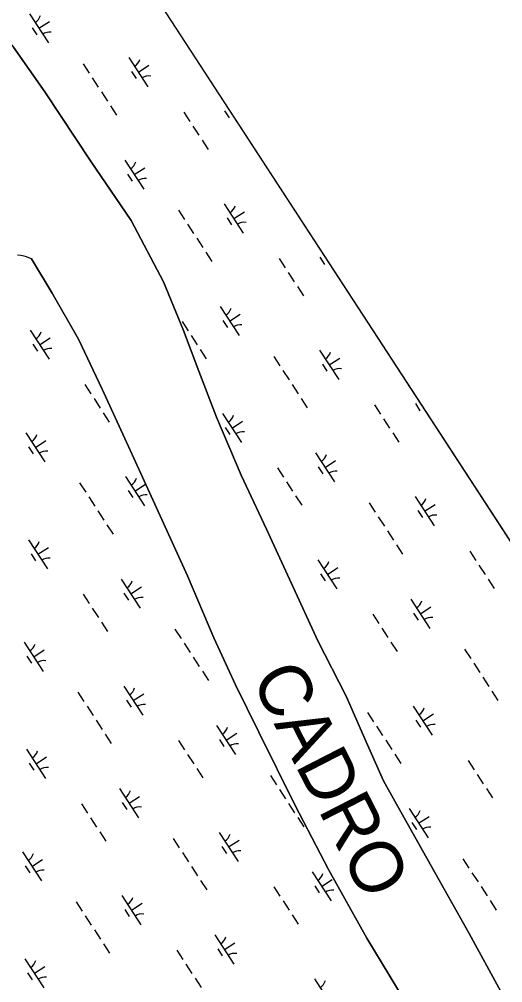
# Model space of a CAD drawing. Extents: x 3953924 to 3974542, y 193747 to 216192.
# Drawn here: x 3965527 to 3966221, y 210753 to 212138 of the extents above; entities that cross this region are included whole.
import ezdxf

# ---------------------------------------------------------------- set-up
doc = ezdxf.new("R2010")
doc.units = 0
for name, color, linetype in [('V-GRID-FRAM', 7, 'Continuous'), ('V-RIVR-IDEN', 7, 'Continuous'), ('V-TOPO-SHOR', 7, 'Continuous'), ('V-WETL-SWMP', 7, 'Continuous')]:
    doc.layers.add(name, color=color, linetype=linetype)

msp = doc.modelspace()

# ---------------------------------------------------------------- linework, layer by layer
at = {"layer": 'V-GRID-FRAM'}
msp.add_lwpolyline([(3964669.3, 213787.9), (3972946, 201072.9), (3966057, 196668.5), (3957950.8, 209463.9), (3964669.3, 213787.9)], dxfattribs=at)
at = {"layer": 'V-TOPO-SHOR'}
for points in [[(3965395.7, 212243.8), (3965452, 212177.3), (3965518.6, 212097.7), (3965563.4, 212033.7), (3965629.1, 211934.4), (3965687.4, 211848.7), (3965733.8, 211760.5), (3965762.7, 211690.7), (3965784.6, 211632), (3965810.1, 211566.2), (3965845.6, 211482.5), (3965881.7, 211405), (3965917.5, 211327.2), (3965955.7, 211244.7), (3965996.2, 211165), (3966025, 211099.6), (3966049.7, 211043.6), (3966066, 211014.3), (3966125.3, 210908.3), (3966172.7, 210824.3), (3966218.3, 210740.7)], [(3965544.4, 211793.7), (3965540.6, 211795.1), (3965537.2, 211796.5), (3965534, 211797.3), (3965529.2, 211798.2), (3965524.3, 211798.7)], [(3965544.4, 211793.7), (3965574.1, 211744.3), (3965611.7, 211678.2), (3965645.9, 211606.4), (3965683.7, 211524), (3965733.7, 211413.7), (3965768.6, 211338), (3965806.3, 211249.2), (3965837.5, 211181.3), (3965870.6, 211113.2), (3965922.8, 211007.9), (3965970.8, 210916), (3966025.8, 210817.6), (3966080.9, 210726.2)]]:
    msp.add_lwpolyline(points, dxfattribs=at)
at = {"layer": 'V-WETL-SWMP'}
for p, q in [((3965581.8, 212386), (3966926.8, 210319.9)), ((3965541.4, 212145.8), (3965568.7, 212103.9)), ((3965555.1, 212124.9), (3965570.2, 212134.7)), ((3965545.3, 212125.7), (3965551.9, 212115.6)), ((3965563.4, 212033.7), (3965518.6, 212097.7)), ((3965618.5, 212073.9), (3965627.2, 212060.5)), ((3965684.3, 212082.9), (3965711.6, 212041)), ((3965698, 212061.9), (3965713, 212071.7)), ((3965688.2, 212062.7), (3965694.8, 212052.7)), ((3965631.6, 212053.8), (3965640.3, 212040.4)), ((3965629.1, 211934.4), (3965563.4, 212033.7)), ((3965644.7, 212033.7), (3965653.4, 212020.3)), ((3965657.8, 212013.6), (3965666.5, 212000.2)), ((3965763, 212004.6), (3965771.7, 211991.2)), ((3965821.6, 212006.1), (3965828.2, 211996.1)), ((3965776.1, 211984.5), (3965784.8, 211971.1)), ((3965789.2, 211964.3), (3965797.9, 211950.9)), ((3965687.4, 211848.7), (3965629.1, 211934.4)), ((3965678.3, 211935.5), (3965705.6, 211893.6)), ((3965692, 211914.6), (3965707.1, 211924.4)), ((3965682.2, 211915.4), (3965688.8, 211905.3)), ((3965821.2, 211872.5), (3965848.5, 211830.6)), ((3965755.4, 211863.6), (3965764.1, 211850.2)), ((3965825.1, 211852.4), (3965831.7, 211842.4)), ((3965834.9, 211851.6), (3965850, 211861.4)), ((3965733.8, 211760.5), (3965687.4, 211848.7)), ((3965768.5, 211843.5), (3965777.2, 211830.1)), ((3965781.6, 211823.4), (3965790.3, 211810)), ((3965529.2, 211798.2), (3965524.3, 211798.7)), ((3965534, 211797.3), (3965529.2, 211798.2)), ((3965537.2, 211796.5), (3965534, 211797.3)), ((3965540.6, 211795.1), (3965537.2, 211796.5)), ((3965544.4, 211793.7), (3965540.6, 211795.1)), ((3965794.7, 211803.3), (3965803.4, 211789.9)), ((3965958.5, 211795.8), (3965965.1, 211785.7)), ((3965574.1, 211744.3), (3965544.4, 211793.7)), ((3965899.9, 211794.3), (3965908.6, 211780.8)), ((3965913, 211774.1), (3965921.7, 211760.7)), ((3965762.7, 211690.7), (3965733.8, 211760.5)), ((3965926.1, 211754), (3965934.8, 211740.6)), ((3965611.7, 211678.2), (3965574.1, 211744.3)), ((3965815.2, 211725.2), (3965842.5, 211683.3)), ((3965828.9, 211704.2), (3965844, 211714.1)), ((3965760.5, 211703.5), (3965769.2, 211690.1)), ((3965819.1, 211705.1), (3965825.7, 211695)), ((3965542.4, 211691.1), (3965569.7, 211649.2)), ((3965784.6, 211632), (3965762.7, 211690.7)), ((3965546.3, 211670.9), (3965552.9, 211660.9)), ((3965556.1, 211670.1), (3965571.1, 211679.9)), ((3965645.9, 211606.4), (3965611.7, 211678.2)), ((3965773.6, 211683.4), (3965782.3, 211670)), ((3965786.7, 211663.3), (3965795.4, 211649.9)), ((3965958.1, 211662.2), (3965985.4, 211620.3)), ((3965892.3, 211653.3), (3965901, 211639.9)), ((3965971.8, 211641.3), (3965986.9, 211651.1)), ((3965810.1, 211566.2), (3965784.6, 211632)), ((3965905.4, 211633.2), (3965914.1, 211619.8)), ((3965962, 211642.1), (3965968.6, 211632)), ((3965621.1, 211612.8), (3965629.8, 211599.4)), ((3965683.7, 211524), (3965645.9, 211606.4)), ((3965918.5, 211613.1), (3965927.2, 211599.7)), ((3965634.2, 211592.7), (3965642.9, 211579.2)), ((3965931.6, 211593), (3965940.3, 211579.5)), ((3966036.8, 211583.9), (3966045.5, 211570.5)), ((3966095.5, 211585.5), (3966102, 211575.4)), ((3965647.3, 211572.5), (3965656, 211559.1)), ((3965845.6, 211482.5), (3965810.1, 211566.2)), ((3965818.7, 211571.5), (3965846, 211529.6)), ((3965832.4, 211550.5), (3965847.5, 211560.4)), ((3966049.9, 211563.8), (3966058.6, 211550.4)), ((3965822.6, 211551.4), (3965829.2, 211541.3)), ((3965536.4, 211543.7), (3965563.7, 211501.8)), ((3965550.1, 211522.7), (3965565.2, 211532.6)), ((3966063, 211543.7), (3966071.7, 211530.3)), ((3965540.3, 211523.6), (3965546.9, 211513.5)), ((3965733.7, 211413.7), (3965683.7, 211524)), ((3965952.2, 211514.9), (3965979.4, 211473)), ((3965897.4, 211493.2), (3965906.1, 211479.8)), ((3965956.1, 211494.7), (3965962.6, 211484.7)), ((3965965.8, 211493.9), (3965980.9, 211503.7)), ((3965679.3, 211480.7), (3965706.6, 211438.8)), ((3965881.7, 211405), (3965845.6, 211482.5)), ((3965613.5, 211471.8), (3965622.2, 211458.4)), ((3965693, 211459.8), (3965708, 211469.6)), ((3965910.5, 211473.1), (3965919.2, 211459.7)), ((3965626.6, 211451.7), (3965635.3, 211438.3)), ((3965683.2, 211460.6), (3965689.8, 211450.6)), ((3965923.6, 211453), (3965932.3, 211439.6)), ((3966095, 211451.9), (3966122.3, 211410)), ((3966029.2, 211443), (3966037.9, 211429.6)), ((3966108.7, 211431), (3966123.8, 211440.8)), ((3965639.7, 211431.6), (3965648.4, 211418.2)), ((3966042.3, 211422.9), (3966051, 211409.5)), ((3966098.9, 211431.8), (3966105.5, 211421.7)), ((3965652.8, 211411.5), (3965661.5, 211398.1)), ((3965768.6, 211338), (3965733.7, 211413.7)), ((3965917.5, 211327.2), (3965881.7, 211405)), ((3966055.4, 211402.7), (3966064.1, 211389.3)), ((3965539.9, 211390), (3965567.2, 211348.1)), ((3966068.5, 211382.6), (3966077.2, 211369.2)), ((3965543.8, 211369.9), (3965550.4, 211359.8)), ((3965553.6, 211369), (3965568.6, 211378.9)), ((3966173.7, 211373.6), (3966182.4, 211360.2)), ((3965955.6, 211361.2), (3965982.9, 211319.3)), ((3966186.8, 211353.5), (3966195.5, 211340.1)), ((3965806.3, 211249.2), (3965768.6, 211338)), ((3965959.5, 211341), (3965966.1, 211331)), ((3965969.3, 211340.2), (3965984.4, 211350)), ((3965673.3, 211333.4), (3965700.6, 211291.5)), ((3965955.7, 211244.7), (3965917.5, 211327.2)), ((3966199.9, 211333.4), (3966208.6, 211320)), ((3965618.6, 211311.7), (3965627.3, 211298.3)), ((3965677.2, 211313.2), (3965683.8, 211303.2)), ((3965687, 211312.4), (3965702.1, 211322.2)), ((3966089.1, 211304.5), (3966116.3, 211262.6)), ((3965631.7, 211291.6), (3965640.4, 211278.2)), ((3966034.3, 211282.9), (3966043, 211269.5)), ((3966093, 211284.4), (3966099.5, 211274.4)), ((3966102.7, 211283.6), (3966117.8, 211293.4)), ((3965644.8, 211271.5), (3965653.5, 211258.1)), ((3965750.4, 211261.5), (3965759.1, 211248.1)), ((3966047.4, 211262.8), (3966056.1, 211249.3)), ((3965533.9, 211242.6), (3965561.2, 211200.7)), ((3965763.5, 211241.4), (3965772.2, 211228)), ((3965837.5, 211181.3), (3965806.3, 211249.2)), ((3965996.2, 211165), (3965955.7, 211244.7)), ((3966060.5, 211242.6), (3966069.2, 211229.2)), ((3965547.6, 211221.7), (3965562.7, 211231.5)), ((3966166.1, 211232.7), (3966174.9, 211219.2)), ((3965537.8, 211222.5), (3965544.4, 211212.4)), ((3965776.6, 211221.3), (3965785.3, 211207.9)), ((3965789.7, 211201.1), (3965798.4, 211187.7)), ((3965977.4, 211202), (3965978.4, 211202.7)), ((3966179.2, 211212.5), (3966187.9, 211199.1)), ((3966192.3, 211192.4), (3966201, 211179)), ((3965676.8, 211179.7), (3965704.1, 211137.8)), ((3965870.6, 211113.2), (3965837.5, 211181.3)), ((3966205.4, 211172.3), (3966214.1, 211158.9)), ((3965611, 211170.7), (3965619.7, 211157.3)), ((3965680.7, 211159.5), (3965687.3, 211149.5)), ((3965690.5, 211158.7), (3965705.6, 211168.5)), ((3966025, 211099.6), (3965996.2, 211165)), ((3965624.1, 211150.6), (3965632.8, 211137.2)), ((3966092.5, 211150.8), (3966119.8, 211108.9)), ((3965637.2, 211130.5), (3965645.9, 211117.1)), ((3966026.7, 211141.9), (3966035.5, 211128.5)), ((3966096.4, 211130.7), (3966103, 211120.7)), ((3966106.2, 211129.9), (3966121.3, 211139.7)), ((3965810.2, 211123.1), (3965837.5, 211081.2)), ((3966039.8, 211121.8), (3966048.5, 211108.4)), ((3965650.3, 211110.4), (3965659, 211097)), ((3965814.1, 211102.9), (3965820.7, 211092.9)), ((3965823.9, 211102.1), (3965839, 211111.9)), ((3965922.8, 211007.9), (3965870.6, 211113.2)), ((3965537.4, 211088.9), (3965564.7, 211047)), ((3965755.5, 211101.4), (3965764.2, 211088)), ((3966049.7, 211043.6), (3966025, 211099.6)), ((3966052.9, 211101.7), (3966061.6, 211088.3)), ((3965551.1, 211068), (3965566.1, 211077.8)), ((3965768.6, 211081.3), (3965777.3, 211067.9)), ((3966066, 211081.6), (3966074.7, 211068.2)), ((3965541.3, 211068.8), (3965547.9, 211058.7)), ((3965781.7, 211061.2), (3965790.4, 211047.7)), ((3966171.2, 211072.6), (3966179.9, 211059.1)), ((3965887.3, 211051.2), (3965896, 211037.8)), ((3966184.3, 211052.4), (3966193, 211039)), ((3966066, 211014.3), (3966049.7, 211043.6)), ((3965670.8, 211032.3), (3965698.1, 210990.4)), ((3965684.5, 211011.4), (3965699.6, 211021.2)), ((3965900.4, 211031.1), (3965909.1, 211017.6)), ((3966197.4, 211032.3), (3966206.1, 211018.9)), ((3965616.1, 211010.6), (3965624.8, 210997.2)), ((3965674.7, 211012.2), (3965681.3, 211002.1)), ((3965913.5, 211010.9), (3965922.2, 210997.5)), ((3965970.8, 210916), (3965922.8, 211007.9)), ((3966125.3, 210908.3), (3966066, 211014.3)), ((3966086.6, 211003.5), (3966113.8, 210961.6)), ((3966100.2, 210982.5), (3966115.3, 210992.4)), ((3965629.2, 210990.5), (3965637.9, 210977.1)), ((3965926.6, 210990.8), (3965935.3, 210977.4)), ((3966090.5, 210983.4), (3966097, 210973.3)), ((3965642.3, 210970.4), (3965651, 210957)), ((3965813.7, 210969.4), (3965841, 210927.5)), ((3965747.9, 210960.4), (3965756.6, 210947)), ((3965827.4, 210948.4), (3965842.5, 210958.2)), ((3965531.4, 210941.6), (3965558.7, 210899.7)), ((3965761, 210940.3), (3965769.7, 210926.9)), ((3965817.6, 210949.2), (3965824.2, 210939.2)), ((3965545.1, 210920.6), (3965560.2, 210930.4)), ((3966163.6, 210931.6), (3966172.4, 210918.2)), ((3965535.3, 210921.4), (3965541.9, 210911.4)), ((3965774.1, 210920.2), (3965782.8, 210906.8)), ((3965947.2, 210912.7), (3965974.4, 210870.8)), ((3966025.8, 210817.6), (3965970.8, 210916)), ((3966176.7, 210911.5), (3966185.5, 210898.1)), ((3965787.2, 210900.1), (3965795.9, 210886.7)), ((3965960.8, 210891.8), (3965975.9, 210901.6)), ((3966172.7, 210824.3), (3966125.3, 210908.3)), ((3965892.4, 210891.1), (3965901.1, 210877.7)), ((3965951.1, 210892.6), (3965957.6, 210882.5)), ((3966189.8, 210891.4), (3966198.5, 210878)), ((3965608.5, 210869.7), (3965617.2, 210856.3)), ((3965674.3, 210878.6), (3965701.6, 210836.7)), ((3965688, 210857.7), (3965703.1, 210867.5)), ((3965905.5, 210870.9), (3965914.2, 210857.5)), ((3966202.9, 210871.3), (3966211.6, 210857.8)), ((3965678.2, 210858.5), (3965684.8, 210848.4)), ((3965621.6, 210849.6), (3965630.3, 210836.2)), ((3965918.6, 210850.8), (3965927.3, 210837.4)), ((3965634.7, 210829.5), (3965643.4, 210816)), ((3965807.8, 210822), (3965835, 210780.1)), ((3966080.9, 210726.2), (3966025.8, 210817.6)), ((3966218.3, 210740.7), (3966172.7, 210824.3)), ((3965647.8, 210809.3), (3965656.5, 210795.9)), ((3965753, 210800.3), (3965761.7, 210786.9)), ((3965811.7, 210801.9), (3965818.2, 210791.8)), ((3965821.4, 210801), (3965836.5, 210810.9)), ((3965534.9, 210787.9), (3965562.2, 210746)), ((3965548.6, 210766.9), (3965563.6, 210776.7)), ((3965766.1, 210780.2), (3965774.8, 210766.8)), ((3965538.8, 210767.7), (3965545.4, 210757.7)), ((3965779.2, 210760.1), (3965787.9, 210746.7)), ((3965950.6, 210759), (3965977.9, 210717.1))]:
    msp.add_line(p, q, dxfattribs=at)
for centre, start, end in [((3965540.2, 212148.2), 302.2901, 343.8338), ((3965570.3, 212101.9), 82.2901, 123.8337), ((3965683.1, 212085.2), 302.2901, 343.8338), ((3965713.2, 212038.9), 82.2901, 123.8337), ((3965677.1, 211937.8), 302.2901, 343.8338), ((3965707.2, 211891.5), 82.2901, 123.8337), ((3965820, 211874.9), 302.2901, 343.8338), ((3965850.1, 211828.6), 82.2901, 123.8337), ((3965814, 211727.5), 302.2901, 343.8338), ((3965844.2, 211681.2), 82.2901, 123.8337), ((3965541.2, 211693.4), 302.2901, 343.8338), ((3965571.3, 211647.1), 82.2901, 123.8337), ((3965956.9, 211664.6), 302.2901, 343.8338), ((3965987, 211618.3), 82.2901, 123.8337), ((3965817.5, 211573.8), 302.2901, 343.8338), ((3965535.2, 211546), 302.2901, 343.8338), ((3965847.6, 211527.5), 82.2901, 123.8337), ((3965565.3, 211499.7), 82.2901, 123.8337), ((3965950.9, 211517.2), 302.2901, 343.8338), ((3965678.1, 211483.1), 302.2901, 343.8338), ((3965981.1, 211470.9), 82.2901, 123.8337), ((3965708.2, 211436.8), 82.2901, 123.8337), ((3966093.8, 211454.2), 302.2901, 343.8338), ((3966123.9, 211407.9), 82.2901, 123.8337), ((3965538.7, 211392.3), 302.2901, 343.8338), ((3965568.8, 211346), 82.2901, 123.8337), ((3965954.4, 211363.5), 302.2901, 343.8338), ((3965672.1, 211335.7), 302.2901, 343.8338), ((3965984.5, 211317.2), 82.2901, 123.8337), ((3965702.2, 211289.4), 82.2901, 123.8337), ((3966087.8, 211306.9), 302.2901, 343.8338), ((3966118, 211260.6), 82.2901, 123.8337), ((3965532.7, 211245), 302.2901, 343.8338), ((3965562.8, 211198.7), 82.2901, 123.8337), ((3965675.6, 211182), 302.2901, 343.8338), ((3965705.7, 211135.7), 82.2901, 123.8337), ((3966091.3, 211153.2), 302.2901, 343.8338), ((3965809, 211125.4), 302.2901, 343.8338), ((3966121.4, 211106.9), 82.2901, 123.8337), ((3965839.2, 211079.1), 82.2901, 123.8337), ((3965536.2, 211091.3), 302.2901, 343.8338), ((3965566.3, 211045), 82.2901, 123.8337), ((3965669.6, 211034.6), 302.2901, 343.8338), ((3965699.8, 210988.3), 82.2901, 123.8337), ((3966085.3, 211005.8), 302.2901, 343.8338), ((3965812.5, 210971.7), 302.2901, 343.8338), ((3966115.5, 210959.5), 82.2901, 123.8337), ((3965530.2, 210943.9), 302.2901, 343.8338), ((3965842.6, 210925.4), 82.2901, 123.8337), ((3965560.3, 210897.6), 82.2901, 123.8337), ((3965945.9, 210915.1), 302.2901, 343.8338), ((3965976.1, 210868.8), 82.2901, 123.8337), ((3965673.1, 210880.9), 302.2901, 343.8338), ((3965703.2, 210834.6), 82.2901, 123.8337), ((3965806.5, 210824.3), 302.2901, 343.8338), ((3965533.7, 210790.2), 302.2901, 343.8338), ((3965836.7, 210778), 82.2901, 123.8337), ((3965563.8, 210743.9), 82.2901, 123.8337), ((3965949.4, 210761.4), 302.2901, 343.8338)]:
    msp.add_arc(centre, 17.6, start, end, dxfattribs=at)

# ---------------------------------------------------------------- texts
at = {"layer": 'V-RIVR-IDEN'}
msp.add_text('CADRO', height=75, rotation=297.1578, dxfattribs=at).set_placement((3965858.7, 211190.3))

doc.saveas('drawing.dxf')
